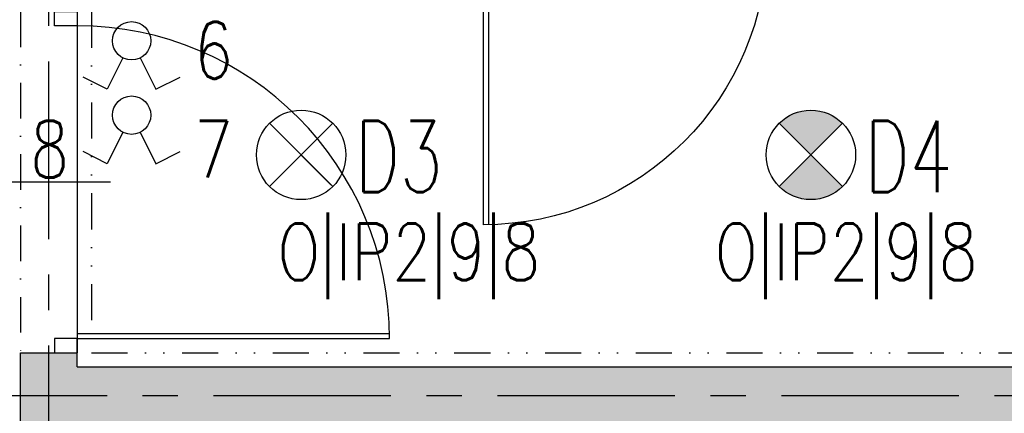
# Model space of a CAD drawing. Extents: x 41755 to 123924, y -112333 to 86187.
# Tile 513 of 582: x 110441 to 110787, y 38626 to 38764. Entities that reach past the tile are written whole.
import ezdxf
from ezdxf.enums import TextEntityAlignment as Align

# ---------------------------------------------------------------- set-up
doc = ezdxf.new("R2010")
doc.units = 0
doc.header["$LTSCALE"] = 50
for name, pattern in [('CENTER', [2, 1.25, -0.25, 0.25, -0.25]), ('DASHDOT', [1, 0.5, -0.25, 0, -0.25]), ('DASHED2', [0.375, 0.25, -0.125]), ('DIVIDE', [31.75, 12.7, -6.35, 0, -6.35, 0, -6.35])]:
    doc.linetypes.add(name, pattern=pattern)
doc.layers.get('0').update_dxf_attribs({"color": 101, "linetype": 'CONTINUOUS'})
for name, color, linetype in [('Drz---drzwi', 5, 'CONTINUOUS'), ('E-90', 6, 'CONTINUOUS'), ('E35', 6, 'CONTINUOUS'), ('Os-osie glowne', 1, 'CENTER'), ('Sc-beton', 7, 'CONTINUOUS'), ('Sc-beton-hatch', 86, 'CONTINUOUS'), ('Sc-nadproza kon', 5, 'DASHED2'), ('Suf-widok', 8, 'CONTINUOUS')]:
    doc.layers.add(name, color=color, linetype=linetype)
doc.styles.add('ROMANS', font='romans', dxfattribs={"width": 0.85})

# ---------------------------------------------------------------- blocks, each defined once
blk = doc.blocks.new('_GJKHGJ')
at = {"ltscale": 25}
for p, q in [((-8, -5), (-8, 0)), ((-8, 0), (-8, -5)), ((0, 0), (-8, 0)), ((0, -5), (0, 0)), ((0, -5), (0, 0)), ((-8, -115), (-7.999999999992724, -4.999999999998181)), ((-8, -5), (0, -5)), ((-19.69999999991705, -60), (28.89999999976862, -60)), ((-8, -115), (0, -115)), ((-8, -120), (-8, -115)), ((0, -115), (0, -120)), ((0, -115), (0, -120)), ((0, -120), (-8, -120))]:
    blk.add_line(p, q, dxfattribs=at)
at = {"ltscale": 7}
for p, q in [((-8, -5), (-118, -4.999999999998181)), ((-8, -6.799999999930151), (-117.985271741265, -6.799999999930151))]:
    blk.add_line(p, q, dxfattribs=at)
blk.add_arc((-8, -5), 110, 180, 270)
blk = doc.blocks.new('_FKJHKH')
at = {"ltscale": 7}
for p, q in [((5, 8), (5.000000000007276, 108)), ((6.799999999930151, 8), (6.799999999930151, 107.9837986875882))]:
    blk.add_line(p, q, dxfattribs=at)
at = {"ltscale": 25}
for p, q in [((55.00000000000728, 19.69999999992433), (55.00000000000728, -28.89999999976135)), ((5, 8), (0, 8)), ((0, 8), (5, 8)), ((0, 0), (0, 8)), ((105.0000000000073, 8), (5, 8)), ((5, 8), (5, 0)), ((105.0000000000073, 8), (105.0000000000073, 0)), ((110.0000000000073, 8), (105.0000000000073, 8)), ((110.0000000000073, 0), (110.0000000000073, 8)), ((5, 0), (0, 0)), ((5, 0), (0, 0)), ((105.0000000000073, 0), (110.0000000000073, 0)), ((105.0000000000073, 0), (110.0000000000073, 0))]:
    blk.add_line(p, q, dxfattribs=at)
blk.add_arc((5, 8), 100, 0, 90)

msp = doc.modelspace()

# ---------------------------------------------------------------- hatches: boundary and pattern name
at = {"layer": 'E35'}
h = msp.add_hatch(color=256, dxfattribs=at)
edge = h.paths.add_edge_path()
edge.add_line((110719.341002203, 38716.54129713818), (110708.2040703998, 38705.40436533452))
edge.add_ellipse((110719.3410022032, 38716.5412971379), major_axis=(11.1369318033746, 11.13693180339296), ratio=1, start_angle=179.9999999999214, end_angle=269.999999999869)
edge.add_line((110730.4779340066, 38705.40436533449), (110719.341002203, 38716.54129713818))
edge = h.paths.add_edge_path()
edge.add_line((110708.2040703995, 38727.67822894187), (110719.341002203, 38716.54129713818))
edge.add_line((110719.341002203, 38716.54129713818), (110730.4779340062, 38727.67822894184))
edge.add_ellipse((110719.3410022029, 38716.54129713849), major_axis=(11.13693180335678, 11.13693180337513), ratio=1, start_angle=359.9999999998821, end_angle=449.9999999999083)
at = {"layer": 'Sc-beton-hatch'}
h = msp.add_hatch(dxfattribs=at)
h.set_pattern_fill('ANSI33', color=256, angle=-1.272221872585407e-14, style=0)
h.set_pattern_definition([(44.99999999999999, (48983.41854682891, 565.4779691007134), (-4.490128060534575, 4.490128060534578), []), (44.99999999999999, (48987.90867682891, 565.4779691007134), (-4.490128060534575, 4.490128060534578), [3.175, -1.5875])])
h.paths.add_polyline_path([(109690.966002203, 39221.94990531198), (109670.966002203, 39221.94990531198), (109670.966002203, 39178.94990531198), (109690.966002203, 39178.94990531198)])
h.paths.add_polyline_path([(109690.966002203, 39078.94990531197), (109670.966002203, 39078.94990531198), (109670.966002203, 38934.94990531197), (109690.966002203, 38934.94990531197)])
h.paths.add_polyline_path([(109670.966002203, 38791.94990531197), (109690.966002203, 38791.94990531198), (109690.966002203, 38834.94990531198), (109670.966002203, 38834.94990531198)])
h.paths.add_polyline_path([(110202.966002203, 38621.94990531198), (110202.966002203, 38641.94990531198), (109570.966002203, 38641.94990531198), (109570.966002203, 38621.94990531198)])
h.paths.add_polyline_path([(109690.966002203, 38471.94990531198), (109670.966002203, 38471.94990531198), (109670.966002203, 38428.94990531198), (109690.966002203, 38428.94990531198)])
h.paths.add_polyline_path([(110460.966002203, 38956.94990531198), (110440.966002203, 38956.94990531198), (110440.966002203, 38766.94990531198), (110460.966002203, 38766.94990531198)])
h.paths.add_polyline_path([(110460.966002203, 39246.94990531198), (110440.966002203, 39246.94990531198), (110440.966002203, 39056.94990531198), (110460.966002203, 39056.94990531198)])
h.paths.add_polyline_path([(111132.966002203, 39078.94990531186), (111112.966002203, 39078.94990531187), (111112.966002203, 38934.94990531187), (111132.966002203, 38934.94990531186)])
h.paths.add_polyline_path([(111132.966002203, 38834.94990531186), (111112.966002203, 38834.94990531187), (111112.966002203, 38791.94990531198), (111132.966002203, 38791.94990531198)])
h.paths.add_polyline_path([(110460.966002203, 38641.94990531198), (110460.966002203, 38646.94990531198), (110440.966002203, 38646.94990531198), (110440.966002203, 38616.94990531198), (110460.966002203, 38616.94990531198), (110460.966002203, 38621.94990531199), (111210.966002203, 38621.94990531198), (111210.966002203, 38641.94990531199)])
h.paths.add_polyline_path([(111112.966002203, 38428.94990531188), (111132.966002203, 38428.94990531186), (111132.966002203, 38471.94990531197), (111112.966002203, 38471.94990531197)])
h.paths.add_polyline_path([(110440.966002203, 38306.94990531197), (110460.966002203, 38306.94990531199), (110460.966002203, 38496.94990531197), (110440.966002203, 38496.94990531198)])
h.paths.add_polyline_path([(110460.966002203, 38206.94990531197), (110440.966002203, 38206.94990531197), (110440.966002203, 38016.94990531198), (110460.966002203, 38016.94990531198)])
h.paths.add_polyline_path([(111132.966002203, 38328.94990531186), (111112.966002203, 38328.94990531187), (111112.966002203, 38184.94990531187), (111132.966002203, 38184.94990531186)])
h.paths.add_polyline_path([(111132.966002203, 38084.94990531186), (111112.966002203, 38084.94990531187), (111112.966002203, 38041.94990531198), (111132.966002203, 38041.94990531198)])
h.paths.add_polyline_path([(110460.966002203, 37891.94990531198), (110460.966002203, 37896.94990531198), (110440.966002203, 37896.94990531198), (110440.966002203, 37866.94990531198), (110460.966002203, 37866.94990531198), (110460.966002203, 37871.94990531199), (111210.966002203, 37871.94990531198), (111210.966002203, 37891.94990531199)])
h.paths.add_polyline_path([(110202.966002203, 37871.94990531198), (110202.966002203, 37891.94990531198), (109570.966002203, 37891.94990531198), (109570.966002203, 37871.94990531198)])
h.paths.add_polyline_path([(109690.966002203, 38084.94990531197), (109670.966002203, 38084.94990531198), (109670.966002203, 38041.94990531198), (109690.966002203, 38041.94990531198)])
h.paths.add_polyline_path([(109690.966002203, 38328.94990531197), (109670.966002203, 38328.94990531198), (109670.966002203, 38184.94990531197), (109690.966002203, 38184.94990531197)])
h.paths.add_polyline_path([(109670.966002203, 37678.94990531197), (109690.966002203, 37678.94990531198), (109690.966002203, 37721.94990531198), (109670.966002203, 37721.94990531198)])
h.paths.add_polyline_path([(109670.966002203, 37434.94990531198), (109690.966002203, 37434.94990531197), (109690.966002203, 37578.94990531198), (109670.966002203, 37578.94990531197)])
h.paths.add_polyline_path([(109690.966002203, 37291.94990531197), (109690.966002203, 37334.94990531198), (109670.966002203, 37334.94990531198), (109670.966002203, 37291.94990531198)])
h.paths.add_polyline_path([(110202.966002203, 37121.94990531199), (110202.966002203, 37141.94990531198), (109570.966002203, 37141.94990531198), (109570.966002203, 37121.94990531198)])
h.paths.add_polyline_path([(110460.966002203, 37746.94990531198), (110440.966002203, 37746.94990531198), (110440.966002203, 37556.94990531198), (110460.966002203, 37556.94990531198)])
h.paths.add_polyline_path([(110460.966002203, 37456.94990531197), (110440.966002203, 37456.94990531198), (110440.966002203, 37266.94990531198), (110460.966002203, 37266.94990531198)])
h.paths.add_polyline_path([(111132.966002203, 37721.94990531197), (111112.966002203, 37721.94990531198), (111112.966002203, 37678.94990531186), (111132.966002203, 37678.94990531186)])
h.paths.add_polyline_path([(111112.966002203, 37434.94990531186), (111132.966002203, 37434.94990531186), (111132.966002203, 37578.94990531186), (111112.966002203, 37578.94990531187)])
h.paths.add_polyline_path([(111132.966002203, 37334.94990531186), (111112.966002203, 37334.94990531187), (111112.966002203, 37291.94990531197), (111132.966002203, 37291.94990531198)])
h.paths.add_polyline_path([(110460.966002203, 37141.94990531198), (110460.966002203, 37146.94990531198), (110440.966002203, 37146.94990531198), (110440.966002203, 37116.94990531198), (110460.966002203, 37116.94990531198), (110460.966002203, 37121.94990531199), (111210.966002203, 37121.94990531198), (111210.966002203, 37141.94990531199)])
h.paths.add_polyline_path([(111132.966002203, 36971.94990531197), (111112.966002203, 36971.94990531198), (111112.966002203, 36928.94990531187), (111132.966002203, 36928.94990531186)])
h.paths.add_polyline_path([(111112.966002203, 36828.94990531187), (111112.966002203, 36684.94990531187), (111132.966002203, 36684.94990531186), (111132.966002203, 36828.94990531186)])
h.paths.add_polyline_path([(110460.966002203, 36996.94990531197), (110440.966002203, 36996.94990531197), (110440.966002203, 36806.94990531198), (110460.966002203, 36806.94990531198)])
h.paths.add_polyline_path([(110440.966002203, 36516.94990531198), (110460.966002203, 36516.94990531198), (110460.966002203, 36706.94990531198), (110440.966002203, 36706.94990531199)])
h.paths.add_polyline_path([(111112.966002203, 36541.94990531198), (111132.966002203, 36541.94990531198), (111132.966002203, 36584.94990531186), (111112.966002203, 36584.94990531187)])
h.paths.add_polyline_path([(111210.966002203, 36371.94990531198), (111210.966002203, 36391.94990531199), (110460.966002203, 36391.94990531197), (110460.966002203, 36396.94990531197), (110440.966002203, 36396.94990531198), (110440.966002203, 36366.94990531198), (110460.966002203, 36366.94990531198), (110460.966002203, 36371.94990531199)])
h.paths.add_polyline_path([(111112.966002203, 36178.94990531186), (111132.966002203, 36178.94990531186), (111132.966002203, 36221.94990531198), (111112.966002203, 36221.94990531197)])
h.paths.add_polyline_path([(111112.966002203, 35934.94990531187), (111132.966002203, 35934.94990531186), (111132.966002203, 36078.94990531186), (111112.966002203, 36078.94990531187)])
h.paths.add_polyline_path([(110460.966002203, 36246.94990531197), (110440.966002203, 36246.94990531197), (110440.966002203, 36056.94990531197), (110460.966002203, 36056.94990531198)])

# ---------------------------------------------------------------- linework, layer by layer
at = {"layer": 'E35'}
for p, q in [((110477.0926366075, 38750.64069269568), (110471.5667637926, 38739.60498665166)), ((110483.1370369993, 38750.6406926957), (110488.6629098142, 38739.60498665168)), ((110471.5667637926, 38739.60498665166), (110463.0310967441, 38743.87902315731)), ((110488.6629098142, 38739.60498665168), (110497.1985768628, 38743.87902315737)), ((110528.7040703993, 38705.40436533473), (110550.9779340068, 38727.67822894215)), ((110528.7040703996, 38727.67822894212), (110550.9779340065, 38705.40436533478)), ((110730.4779340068, 38705.40436533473), (110708.2040703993, 38727.67822894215)), ((110730.4779340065, 38727.67822894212), (110708.2040703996, 38705.40436533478)), ((110477.0926366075, 38724.48552253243), (110471.5667637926, 38713.4498164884)), ((110483.1370369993, 38724.48552253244), (110488.6629098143, 38713.44981648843)), ((110471.5667637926, 38713.4498164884), (110463.0310967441, 38717.72385299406)), ((110488.6629098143, 38713.44981648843), (110497.1985768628, 38717.72385299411))]:
    msp.add_line(p, q, dxfattribs=at)
at = {"layer": 'E35', "linetype": 'Continuous', "ltscale": 0.3}
msp.add_line((110529.341002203, 38727.04129713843), (110550.3410022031, 38706.04129713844), dxfattribs=at)
at = {"layer": 'E35'}
for centre, radius in [((110480.1148368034, 38756.67632074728), 6.750000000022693), ((110480.1148368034, 38730.52115058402), 6.750000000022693), ((110539.841002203, 38716.54129713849), 15.74999999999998), ((110719.341002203, 38716.54129713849), 15.74999999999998)]:
    msp.add_circle(centre, radius, dxfattribs=at)
at = {"layer": 'Os-osie glowne'}
for points in [[(110450.966002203, 34586.94990531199), (110450.966002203, 40563.94990531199)], [(99508.96600221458, 38631.94990531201), (111775.9660027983, 38631.94990531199)]]:
    msp.add_lwpolyline(points, dxfattribs=at)
at = {"layer": 'Sc-beton'}
for points in [[(110440.966002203, 38646.94990531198), (110460.966002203, 38646.94990531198)], [(110440.966002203, 38616.94990531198), (110440.966002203, 38646.94990531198)], [(110460.966002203, 38641.94990531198), (110460.966002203, 38646.94990531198)], [(110460.966002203, 38641.94990531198), (111210.966002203, 38641.94990531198)]]:
    msp.add_lwpolyline(points, dxfattribs=at)
at = {"layer": 'Sc-nadproza kon', "linetype": 'DASHDOT', "ltscale": 0.5}
msp.add_lwpolyline([(110440.966002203, 38766.94990531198), (110440.966002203, 38646.94990531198)], dxfattribs=at)
at = {"layer": 'Suf-widok', "linetype": 'DIVIDE', "ltscale": 0.02}
msp.add_lwpolyline([(110790.966002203, 38992.94990531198), (110790.966002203, 38786.94990531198), (110593.966002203, 38786.94990531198), (110593.966002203, 38766.94990531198), (110580.966002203, 38766.94990531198), (110465.966002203, 38766.94990531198), (110465.966002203, 38646.94990531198), (111187.966002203, 38646.94990531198), (111187.966002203, 38786.94990531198), (111107.966002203, 38786.94990531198), (111107.966002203, 38992.94990531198)], close=True, dxfattribs=at)

# ---------------------------------------------------------------- block references
at = {"layer": 'Drz---drzwi', "xscale": -1, "rotation": 180}
msp.add_blockref('_FKJHKH', (110598.966002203, 38799.94990531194), dxfattribs=at)
at = {"layer": 'Drz---drzwi', "rotation": 180}
msp.add_blockref('_GJKHGJ', (110452.966002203, 38646.94990531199), dxfattribs=at)

# ---------------------------------------------------------------- texts
at = {"layer": 'E-90', "style": 'ROMANS', "width": 0.8}
for s, rotation, p in [('6', 359.9999999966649, (110508.9682411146, 38753.32494421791)), ('8', 3.335040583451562e-09, (110451.261432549, 38718.57053906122, -1.999999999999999)), ('7', 359.9999999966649, (110508.9682410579, 38718.57053906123, -1.999999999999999)), ('O|IP2|9|8', 359.9999999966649, (110577.7377991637, 38681.0300056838)), ('O|IP2|9|8', 359.9999999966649, (110731.8039153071, 38681.03000568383))]:
    msp.add_text(s, height=20, rotation=rotation, dxfattribs=at).set_placement(p, align=Align.MIDDLE)
at = {"layer": 'E35', "style": 'ROMANS', "width": 0.7}
for s, p in [('D3', (110574.2042331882, 38715.97368205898)), ('D4', (110753.7042331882, 38715.97368205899))]:
    msp.add_text(s, height=25, dxfattribs=at).set_placement(p, align=Align.MIDDLE)

doc.saveas('drawing.dxf')
